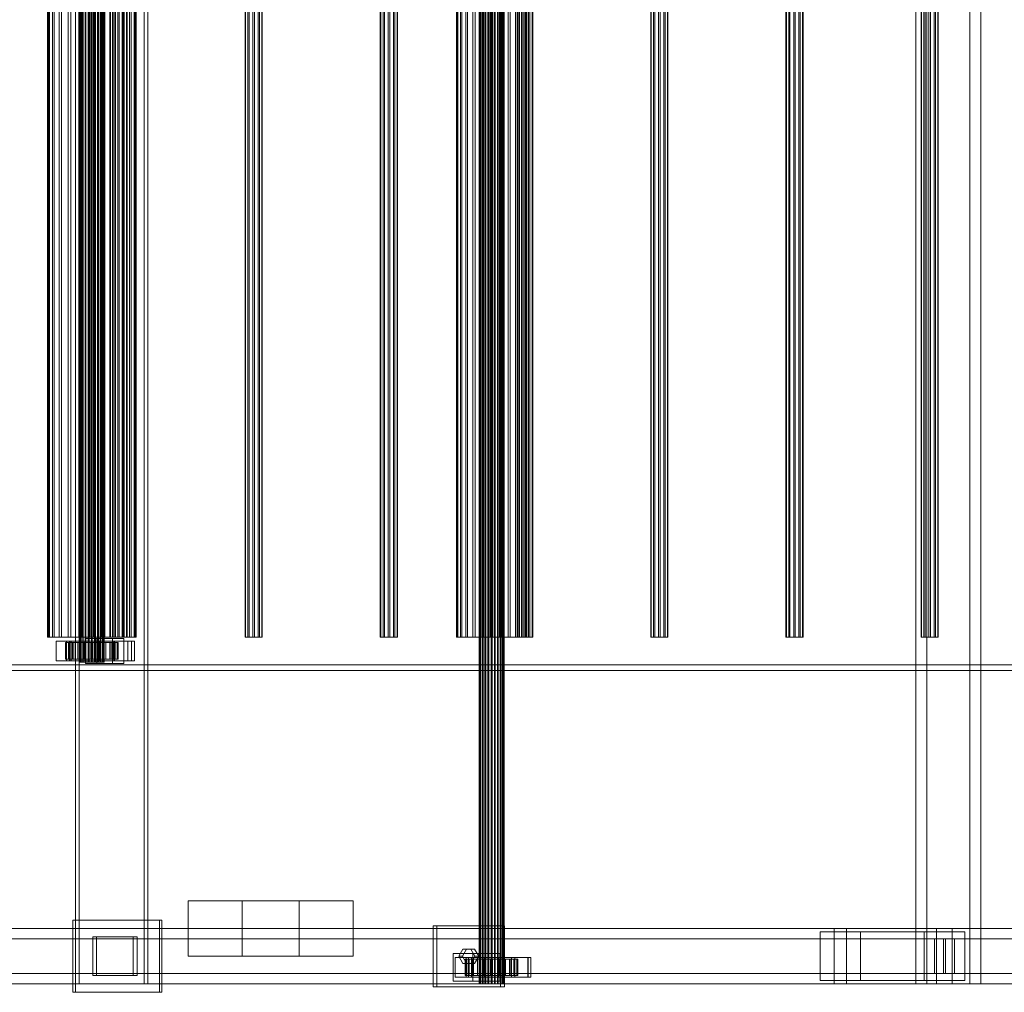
# Model space of a CAD drawing. Header units: millimetres. Extents: x -2233 to 61924, y -68080 to 6847.
# Tile 830 of 1022: x 33156 to 33866, y -19506 to -18805. Entities that reach past the tile are written whole.
import ezdxf

# ---------------------------------------------------------------- set-up
doc = ezdxf.new("R2010")
doc.units = ezdxf.units.MM
doc.layers.add('superior_C03', color=7, linetype='Continuous', lineweight=0)

msp = doc.modelspace()

# ---------------------------------------------------------------- linework, layer by layer
at = {"layer": 'superior_C03'}
for p, q in [((33196.479, -16500), (33196.479, -19500)), ((33199.174, -19500), (33199.174, -16500)), ((33245.982, -19500), (33245.982, -16500)), ((33248.677, -16500), (33248.677, -19500)), ((33487.381, -19500), (33487.381, -16500)), ((33487.605, -19500), (33487.605, -16500)), ((33487.769, -19500), (33487.769, -16500)), ((33488.427, -19500), (33488.427, -16500)), ((33488.745, -19500), (33488.745, -16500)), ((33489.791, -19500), (33489.791, -16500)), ((33490.24, -19500), (33490.24, -16500)), ((33491.603, -19500), (33491.603, -16500)), ((33492.153, -19500), (33492.153, -16500)), ((33493.741, -19500), (33493.741, -16500)), ((33494.354, -19500), (33494.354, -16500)), ((33496.058, -19500), (33496.058, -16500)), ((33496.693, -19500), (33496.693, -16500)), ((33498.396, -19500), (33498.396, -16500)), ((33499.01, -19500), (33499.01, -16500)), ((33500.597, -19500), (33500.597, -16500)), ((33501.147, -19500), (33501.147, -16500)), ((33502.511, -19500), (33502.511, -16500)), ((33502.96, -19500), (33502.96, -16500)), ((33504.006, -19500), (33504.006, -16500)), ((33504.323, -19500), (33504.323, -16500)), ((33504.981, -19500), (33504.981, -16500)), ((33505.145, -16500), (33505.145, -19500)), ((33505.37, -19500), (33505.37, -16500)), ((33802.195, -16500), (33802.195, -19500)), ((33810.055, -19500), (33810.055, -16500)), ((33841.173, -19500), (33841.173, -16500)), ((33849.033, -16500), (33849.033, -19500)), ((33199.211, -19268), (33199.211, -16732)), ((33199.435, -19268), (33199.435, -16732)), ((33199.599, -19268), (33199.599, -16732)), ((33200.257, -19268), (33200.257, -16732)), ((33200.575, -19268), (33200.575, -16732)), ((33201.621, -19268), (33201.621, -16732)), ((33202.07, -19268), (33202.07, -16732)), ((33203.433, -19268), (33203.433, -16732)), ((33203.983, -19268), (33203.983, -16732)), ((33205.57, -19268), (33205.57, -16732)), ((33206.184, -19268), (33206.184, -16732)), ((33207.888, -19268), (33207.888, -16732)), ((33208.523, -19268), (33208.523, -16732)), ((33210.226, -19268), (33210.226, -16732)), ((33210.84, -19268), (33210.84, -16732)), ((33212.427, -19268), (33212.427, -16732)), ((33212.977, -19268), (33212.977, -16732)), ((33214.341, -19268), (33214.341, -16732)), ((33214.79, -19268), (33214.79, -16732)), ((33215.836, -19268), (33215.836, -16732)), ((33216.153, -19268), (33216.153, -16732)), ((33216.811, -19268), (33216.811, -16732)), ((33216.975, -16732), (33216.975, -19268)), ((33217.2, -19268), (33217.2, -16732)), ((33176.225, -19250), (33176.225, -16750)), ((33177.023, -19250), (33177.023, -16750)), ((33177.607, -19250), (33177.607, -16750)), ((33179.945, -19250), (33179.945, -16750)), ((33181.074, -19250), (33181.074, -16750)), ((33184.793, -19250), (33184.793, -16750)), ((33186.39, -19250), (33186.39, -16750)), ((33191.237, -19250), (33191.237, -16750)), ((33193.193, -19250), (33193.193, -16750)), ((33198.837, -19250), (33198.837, -16750)), ((33201.019, -19250), (33201.019, -16750)), ((33207.076, -19250), (33207.076, -16750)), ((33209.334, -19250), (33209.334, -16750)), ((33215.392, -19250), (33215.392, -16750)), ((33217.573, -19250), (33217.573, -16750)), ((33221.291, -16750), (33221.291, -19250)), ((33221.635, -16750), (33221.635, -19250)), ((33223.217, -19250), (33223.217, -16750)), ((33223.311, -16750), (33223.311, -19250)), ((33224.21, -16750), (33224.21, -19250)), ((33225.173, -19250), (33225.173, -16750)), ((33226.923, -16750), (33226.923, -19250)), ((33228.035, -16750), (33228.035, -19250)), ((33230.02, -19250), (33230.02, -16750)), ((33230.747, -16750), (33230.747, -19250)), ((33231.617, -19250), (33231.617, -16750)), ((33231.647, -16750), (33231.647, -19250)), ((33233.323, -16750), (33233.323, -19250)), ((33233.667, -19250), (33233.667, -16750)), ((33235.336, -19250), (33235.336, -16750)), ((33236.465, -19250), (33236.465, -16750)), ((33238.803, -19250), (33238.803, -16750)), ((33239.388, -16750), (33239.388, -19250)), ((33240.185, -19250), (33240.185, -16750)), ((33318.737, -16750), (33318.737, -19250)), ((33319.08, -16750), (33319.08, -19250)), ((33320.757, -16750), (33320.757, -19250)), ((33321.656, -16750), (33321.656, -19250)), ((33324.369, -16750), (33324.369, -19250)), ((33325.48, -16750), (33325.48, -19250)), ((33328.193, -16750), (33328.193, -19250)), ((33329.092, -16750), (33329.092, -19250)), ((33330.769, -16750), (33330.769, -19250)), ((33331.112, -19250), (33331.112, -16750)), ((33416.182, -16750), (33416.182, -19250)), ((33416.526, -16750), (33416.526, -19250)), ((33418.202, -16750), (33418.202, -19250)), ((33419.102, -16750), (33419.102, -19250)), ((33421.814, -16750), (33421.814, -19250)), ((33422.926, -16750), (33422.926, -19250)), ((33425.639, -16750), (33425.639, -19250)), ((33426.538, -16750), (33426.538, -19250)), ((33428.214, -16750), (33428.214, -19250)), ((33428.558, -19250), (33428.558, -16750)), ((33470.991, -19250), (33470.991, -16750)), ((33471.624, -19250), (33471.624, -16750)), ((33472.088, -19250), (33472.088, -16750)), ((33473.944, -19250), (33473.944, -16750)), ((33474.84, -19250), (33474.84, -16750)), ((33477.792, -19250), (33477.792, -16750)), ((33479.06, -19250), (33479.06, -16750)), ((33482.907, -19250), (33482.907, -16750)), ((33484.459, -19250), (33484.459, -16750)), ((33488.94, -19250), (33488.94, -16750)), ((33490.671, -19250), (33490.671, -16750)), ((33495.479, -19250), (33495.479, -16750)), ((33497.271, -19250), (33497.271, -16750)), ((33502.079, -19250), (33502.079, -16750)), ((33503.811, -19250), (33503.811, -16750)), ((33508.291, -19250), (33508.291, -16750)), ((33509.843, -19250), (33509.843, -16750)), ((33513.628, -16750), (33513.628, -19250)), ((33513.691, -19250), (33513.691, -16750)), ((33513.972, -16750), (33513.972, -19250)), ((33514.958, -19250), (33514.958, -16750)), ((33515.648, -16750), (33515.648, -19250)), ((33516.547, -16750), (33516.547, -19250)), ((33517.91, -19250), (33517.91, -16750)), ((33518.807, -19250), (33518.807, -16750)), ((33519.26, -16750), (33519.26, -19250)), ((33520.372, -16750), (33520.372, -19250)), ((33520.662, -19250), (33520.662, -16750)), ((33521.126, -16750), (33521.126, -19250)), ((33521.759, -19250), (33521.759, -16750)), ((33523.084, -16750), (33523.084, -19250)), ((33523.984, -16750), (33523.984, -19250)), ((33525.66, -16750), (33525.66, -19250)), ((33526.004, -19250), (33526.004, -16750)), ((33611.074, -16750), (33611.074, -19250)), ((33611.417, -16750), (33611.417, -19250)), ((33613.094, -16750), (33613.094, -19250)), ((33613.993, -16750), (33613.993, -19250)), ((33616.706, -16750), (33616.706, -19250)), ((33617.817, -16750), (33617.817, -19250)), ((33620.53, -16750), (33620.53, -19250)), ((33621.429, -16750), (33621.429, -19250)), ((33623.106, -16750), (33623.106, -19250)), ((33623.449, -19250), (33623.449, -16750)), ((33708.519, -16750), (33708.519, -19250)), ((33708.863, -16750), (33708.863, -19250)), ((33710.539, -16750), (33710.539, -19250)), ((33711.439, -16750), (33711.439, -19250)), ((33714.151, -16750), (33714.151, -19250)), ((33715.263, -16750), (33715.263, -19250)), ((33717.976, -16750), (33717.976, -19250)), ((33718.875, -16750), (33718.875, -19250)), ((33720.551, -16750), (33720.551, -19250)), ((33720.895, -19250), (33720.895, -16750)), ((33805.965, -16750), (33805.965, -19250)), ((33806.309, -16750), (33806.309, -19250)), ((33807.985, -16750), (33807.985, -19250)), ((33808.884, -16750), (33808.884, -19250)), ((33811.597, -16750), (33811.597, -19250)), ((33812.709, -16750), (33812.709, -19250)), ((33815.421, -16750), (33815.421, -19250)), ((33816.321, -16750), (33816.321, -19250)), ((33817.997, -16750), (33817.997, -19250)), ((33818.341, -19250), (33818.341, -16750)), ((33177.023, -19250), (33176.225, -19250)), ((33176.225, -19250), (33177.607, -19250)), ((33179.945, -19250), (33177.023, -19250)), ((33177.607, -19250), (33181.074, -19250)), ((33184.793, -19250), (33179.945, -19250)), ((33181.074, -19250), (33186.39, -19250)), ((33192.321, -19253), (33182.576, -19253)), ((33182.576, -19253), (33182.576, -19267)), ((33193.356, -19253), (33182.576, -19253)), ((33191.237, -19250), (33184.793, -19250)), ((33186.39, -19250), (33193.193, -19250)), ((33190.037, -19254), (33189.217, -19254)), ((33189.217, -19254), (33199.211, -19254)), ((33189.217, -19266), (33189.217, -19254)), ((33189.217, -19254), (33189.69, -19254)), ((33189.69, -19254), (33199.435, -19254)), ((33189.69, -19266), (33189.69, -19254)), ((33189.69, -19254), (33191.426, -19254)), ((33236.757, -19253), (33189.983, -19253)), ((33189.983, -19253), (33189.983, -19267)), ((33192.229, -19253), (33189.983, -19253)), ((33192.096, -19254), (33190.037, -19254)), ((33190.037, -19254), (33199.599, -19254)), ((33190.037, -19266), (33190.037, -19254)), ((33198.837, -19250), (33191.237, -19250)), ((33191.426, -19254), (33200.257, -19254)), ((33191.426, -19266), (33191.426, -19254)), ((33191.426, -19254), (33194.304, -19254)), ((33195.253, -19254), (33192.096, -19254)), ((33192.096, -19254), (33200.575, -19254)), ((33192.096, -19266), (33192.096, -19254)), ((33192.229, -19267), (33192.229, -19253)), ((33192.229, -19253), (33239.003, -19253)), ((33192.321, -19267), (33192.321, -19253)), ((33192.321, -19253), (33203.101, -19253)), ((33193.193, -19250), (33201.019, -19250)), ((33193.356, -19267), (33193.356, -19253)), ((33193.356, -19253), (33203.101, -19253)), ((33194.304, -19254), (33201.621, -19254)), ((33194.304, -19266), (33194.304, -19254)), ((33194.304, -19254), (33198.13, -19254)), ((33199.292, -19254), (33195.253, -19254)), ((33195.253, -19254), (33202.07, -19254)), ((33195.253, -19266), (33195.253, -19254)), ((33198.13, -19254), (33203.433, -19254)), ((33198.13, -19266), (33198.13, -19254)), ((33198.13, -19254), (33202.643, -19254)), ((33207.076, -19250), (33198.837, -19250)), ((33199.211, -19254), (33199.599, -19254)), ((33199.211, -19254), (33199.211, -19266)), ((33199.435, -19254), (33199.211, -19254)), ((33203.938, -19254), (33199.292, -19254)), ((33199.292, -19254), (33203.983, -19254)), ((33199.292, -19266), (33199.292, -19254)), ((33199.435, -19254), (33199.435, -19266)), ((33200.257, -19254), (33199.435, -19254)), ((33199.599, -19254), (33200.575, -19254)), ((33199.599, -19254), (33199.599, -19266)), ((33200.257, -19254), (33200.257, -19266)), ((33201.621, -19254), (33200.257, -19254)), ((33200.575, -19254), (33202.07, -19254)), ((33200.575, -19254), (33200.575, -19266)), ((33201.019, -19250), (33209.334, -19250)), ((33201.621, -19254), (33201.621, -19266)), ((33203.433, -19254), (33201.621, -19254)), ((33202.07, -19254), (33203.983, -19254)), ((33202.07, -19254), (33202.07, -19266)), ((33202.643, -19254), (33205.57, -19254)), ((33202.643, -19266), (33202.643, -19254)), ((33202.643, -19254), (33207.535, -19254)), ((33203.101, -19253), (33203.101, -19267)), ((33203.433, -19254), (33203.433, -19266)), ((33205.57, -19254), (33203.433, -19254)), ((33223.115, -19251), (33203.626, -19251)), ((33203.626, -19251), (33203.626, -19269)), ((33211.711, -19251), (33203.626, -19251)), ((33208.876, -19254), (33203.938, -19254)), ((33203.938, -19254), (33206.184, -19254)), ((33203.938, -19266), (33203.938, -19254)), ((33203.983, -19254), (33206.184, -19254)), ((33203.983, -19254), (33203.983, -19266)), ((33205.57, -19254), (33205.57, -19266)), ((33207.888, -19254), (33205.57, -19254)), ((33206.184, -19254), (33208.523, -19254)), ((33206.184, -19254), (33206.184, -19266)), ((33215.392, -19250), (33207.076, -19250)), ((33207.535, -19254), (33207.888, -19254)), ((33207.535, -19266), (33207.535, -19254)), ((33207.535, -19254), (33212.472, -19254)), ((33207.888, -19254), (33207.888, -19266)), ((33210.226, -19254), (33207.888, -19254)), ((33208.876, -19254), (33208.523, -19254)), ((33208.523, -19254), (33210.84, -19254)), ((33208.523, -19254), (33208.523, -19266)), ((33213.767, -19254), (33208.876, -19254)), ((33208.876, -19266), (33208.876, -19254)), ((33209.334, -19250), (33217.573, -19250)), ((33212.472, -19254), (33210.226, -19254)), ((33210.226, -19254), (33210.226, -19266)), ((33212.427, -19254), (33210.226, -19254)), ((33213.767, -19254), (33210.84, -19254)), ((33210.84, -19254), (33212.977, -19254)), ((33210.84, -19254), (33210.84, -19266)), ((33211.711, -19269), (33211.711, -19251)), ((33211.711, -19251), (33231.2, -19251)), ((33217.119, -19254), (33212.427, -19254)), ((33212.427, -19254), (33212.427, -19266)), ((33214.341, -19254), (33212.427, -19254)), ((33212.472, -19266), (33212.472, -19254)), ((33212.472, -19254), (33217.119, -19254)), ((33218.28, -19254), (33212.977, -19254)), ((33212.977, -19254), (33214.79, -19254)), ((33212.977, -19254), (33212.977, -19266)), ((33223.503, -19253), (33213.759, -19253)), ((33213.759, -19253), (33213.759, -19267)), ((33224.539, -19253), (33213.759, -19253)), ((33218.28, -19254), (33213.767, -19254)), ((33213.767, -19266), (33213.767, -19254)), ((33221.158, -19254), (33214.341, -19254)), ((33214.341, -19254), (33214.341, -19266)), ((33215.836, -19254), (33214.341, -19254)), ((33222.106, -19254), (33214.79, -19254)), ((33214.79, -19254), (33216.153, -19254)), ((33214.79, -19254), (33214.79, -19266)), ((33223.217, -19250), (33215.392, -19250)), ((33224.314, -19254), (33215.836, -19254)), ((33215.836, -19254), (33215.836, -19266)), ((33216.811, -19254), (33215.836, -19254)), ((33224.985, -19254), (33216.153, -19254)), ((33216.153, -19254), (33216.975, -19254)), ((33216.153, -19254), (33216.153, -19266)), ((33226.373, -19254), (33216.811, -19254)), ((33216.811, -19254), (33216.811, -19266)), ((33217.2, -19254), (33216.811, -19254)), ((33216.975, -19254), (33226.72, -19254)), ((33216.975, -19266), (33216.975, -19254)), ((33216.975, -19254), (33217.2, -19254)), ((33217.119, -19266), (33217.119, -19254)), ((33217.119, -19254), (33221.158, -19254)), ((33227.193, -19254), (33217.2, -19254)), ((33217.2, -19254), (33217.2, -19266)), ((33217.573, -19250), (33225.173, -19250)), ((33222.106, -19254), (33218.28, -19254)), ((33218.28, -19266), (33218.28, -19254)), ((33221.158, -19266), (33221.158, -19254)), ((33221.158, -19254), (33224.314, -19254)), ((33221.635, -19250), (33221.291, -19250)), ((33221.291, -19250), (33223.311, -19250)), ((33224.21, -19250), (33221.635, -19250)), ((33224.985, -19254), (33222.106, -19254)), ((33222.106, -19266), (33222.106, -19254)), ((33223.115, -19269), (33223.115, -19251)), ((33223.115, -19251), (33231.2, -19251)), ((33230.02, -19250), (33223.217, -19250)), ((33223.311, -19250), (33226.923, -19250)), ((33223.503, -19267), (33223.503, -19253)), ((33223.503, -19253), (33234.283, -19253)), ((33228.035, -19250), (33224.21, -19250)), ((33224.314, -19266), (33224.314, -19254)), ((33224.314, -19254), (33226.373, -19254)), ((33224.539, -19267), (33224.539, -19253)), ((33224.539, -19253), (33234.283, -19253)), ((33226.72, -19254), (33224.985, -19254)), ((33224.985, -19266), (33224.985, -19254)), ((33225.173, -19250), (33231.617, -19250)), ((33226.373, -19266), (33226.373, -19254)), ((33226.373, -19254), (33227.193, -19254)), ((33226.72, -19254), (33226.72, -19266)), ((33227.193, -19254), (33226.72, -19254)), ((33226.923, -19250), (33230.747, -19250)), ((33227.193, -19266), (33227.193, -19254)), ((33231.647, -19250), (33228.035, -19250)), ((33235.336, -19250), (33230.02, -19250)), ((33230.747, -19250), (33233.323, -19250)), ((33231.2, -19251), (33231.2, -19269)), ((33231.617, -19250), (33236.465, -19250)), ((33233.667, -19250), (33231.647, -19250)), ((33233.323, -19250), (33233.667, -19250)), ((33234.283, -19253), (33234.283, -19267)), ((33238.803, -19250), (33235.336, -19250)), ((33236.465, -19250), (33239.388, -19250)), ((33236.757, -19267), (33236.757, -19253)), ((33236.757, -19253), (33239.003, -19253)), ((33240.185, -19250), (33238.803, -19250)), ((33239.003, -19253), (33239.003, -19267)), ((33239.388, -19250), (33240.185, -19250)), ((33319.08, -19250), (33318.737, -19250)), ((33318.737, -19250), (33320.757, -19250)), ((33321.656, -19250), (33319.08, -19250)), ((33320.757, -19250), (33324.369, -19250)), ((33325.48, -19250), (33321.656, -19250)), ((33324.369, -19250), (33328.193, -19250)), ((33329.092, -19250), (33325.48, -19250)), ((33328.193, -19250), (33330.769, -19250)), ((33331.112, -19250), (33329.092, -19250)), ((33330.769, -19250), (33331.112, -19250)), ((33416.526, -19250), (33416.182, -19250)), ((33416.182, -19250), (33418.202, -19250)), ((33419.102, -19250), (33416.526, -19250)), ((33418.202, -19250), (33421.814, -19250)), ((33422.926, -19250), (33419.102, -19250)), ((33421.814, -19250), (33425.639, -19250)), ((33426.538, -19250), (33422.926, -19250)), ((33425.639, -19250), (33428.214, -19250)), ((33428.558, -19250), (33426.538, -19250)), ((33428.214, -19250), (33428.558, -19250)), ((33471.624, -19250), (33470.991, -19250)), ((33470.991, -19250), (33472.088, -19250)), ((33473.944, -19250), (33471.624, -19250)), ((33472.088, -19250), (33474.84, -19250)), ((33477.792, -19250), (33473.944, -19250)), ((33474.84, -19250), (33479.06, -19250)), ((33482.907, -19250), (33477.792, -19250)), ((33479.06, -19250), (33484.459, -19250)), ((33488.94, -19250), (33482.907, -19250)), ((33484.459, -19250), (33490.671, -19250)), ((33495.479, -19250), (33488.94, -19250)), ((33490.671, -19250), (33497.271, -19250)), ((33502.079, -19250), (33495.479, -19250)), ((33497.271, -19250), (33503.811, -19250)), ((33508.291, -19250), (33502.079, -19250)), ((33503.811, -19250), (33509.843, -19250)), ((33513.691, -19250), (33508.291, -19250)), ((33509.843, -19250), (33514.958, -19250)), ((33513.972, -19250), (33513.628, -19250)), ((33513.628, -19250), (33515.648, -19250)), ((33517.91, -19250), (33513.691, -19250)), ((33516.547, -19250), (33513.972, -19250)), ((33514.958, -19250), (33518.807, -19250)), ((33515.648, -19250), (33519.26, -19250)), ((33520.372, -19250), (33516.547, -19250)), ((33520.662, -19250), (33517.91, -19250)), ((33518.807, -19250), (33521.126, -19250)), ((33519.26, -19250), (33523.084, -19250)), ((33523.984, -19250), (33520.372, -19250)), ((33521.759, -19250), (33520.662, -19250)), ((33521.126, -19250), (33521.759, -19250)), ((33523.084, -19250), (33525.66, -19250)), ((33526.004, -19250), (33523.984, -19250)), ((33525.66, -19250), (33526.004, -19250)), ((33611.417, -19250), (33611.074, -19250)), ((33611.074, -19250), (33613.094, -19250)), ((33613.993, -19250), (33611.417, -19250)), ((33613.094, -19250), (33616.706, -19250)), ((33617.817, -19250), (33613.993, -19250)), ((33616.706, -19250), (33620.53, -19250)), ((33621.429, -19250), (33617.817, -19250)), ((33620.53, -19250), (33623.106, -19250)), ((33623.449, -19250), (33621.429, -19250)), ((33623.106, -19250), (33623.449, -19250)), ((33708.863, -19250), (33708.519, -19250)), ((33708.519, -19250), (33710.539, -19250)), ((33711.439, -19250), (33708.863, -19250)), ((33710.539, -19250), (33714.151, -19250)), ((33715.263, -19250), (33711.439, -19250)), ((33714.151, -19250), (33717.976, -19250)), ((33718.875, -19250), (33715.263, -19250)), ((33717.976, -19250), (33720.551, -19250)), ((33720.895, -19250), (33718.875, -19250)), ((33720.551, -19250), (33720.895, -19250)), ((33806.309, -19250), (33805.965, -19250)), ((33805.965, -19250), (33807.985, -19250)), ((33808.884, -19250), (33806.309, -19250)), ((33807.985, -19250), (33811.597, -19250)), ((33812.709, -19250), (33808.884, -19250)), ((33811.597, -19250), (33815.421, -19250)), ((33816.321, -19250), (33812.709, -19250)), ((33815.421, -19250), (33817.997, -19250)), ((33818.341, -19250), (33816.321, -19250)), ((33817.997, -19250), (33818.341, -19250)), ((33182.576, -19267), (33192.321, -19267)), ((33182.576, -19267), (33193.356, -19267)), ((33199.211, -19266), (33189.217, -19266)), ((33189.217, -19266), (33190.037, -19266)), ((33189.69, -19266), (33189.217, -19266)), ((33199.435, -19266), (33189.69, -19266)), ((33191.426, -19266), (33189.69, -19266)), ((33189.983, -19267), (33236.757, -19267)), ((33189.983, -19267), (33192.229, -19267)), ((33199.599, -19266), (33190.037, -19266)), ((33190.037, -19266), (33192.096, -19266)), ((33200.257, -19266), (33191.426, -19266)), ((33194.304, -19266), (33191.426, -19266)), ((33200.575, -19266), (33192.096, -19266)), ((33192.096, -19266), (33195.253, -19266)), ((33239.003, -19267), (33192.229, -19267)), ((33203.101, -19267), (33192.321, -19267)), ((33203.101, -19267), (33193.356, -19267)), ((33201.621, -19266), (33194.304, -19266)), ((33198.13, -19266), (33194.304, -19266)), ((33202.07, -19266), (33195.253, -19266)), ((33195.253, -19266), (33199.292, -19266)), ((33203.433, -19266), (33198.13, -19266)), ((33202.643, -19266), (33198.13, -19266)), ((33199.599, -19266), (33199.211, -19266)), ((33199.211, -19266), (33199.435, -19266)), ((33199.435, -19268), (33199.211, -19268)), ((33199.211, -19268), (33199.599, -19268)), ((33203.983, -19266), (33199.292, -19266)), ((33199.292, -19266), (33203.938, -19266)), ((33199.435, -19266), (33200.257, -19266)), ((33200.257, -19268), (33199.435, -19268)), ((33200.575, -19266), (33199.599, -19266)), ((33199.599, -19268), (33200.575, -19268)), ((33200.257, -19266), (33201.621, -19266)), ((33201.621, -19268), (33200.257, -19268)), ((33202.07, -19266), (33200.575, -19266)), ((33200.575, -19268), (33202.07, -19268)), ((33201.621, -19266), (33203.433, -19266)), ((33203.433, -19268), (33201.621, -19268)), ((33203.983, -19266), (33202.07, -19266)), ((33202.07, -19268), (33203.983, -19268)), ((33205.57, -19266), (33202.643, -19266)), ((33207.535, -19266), (33202.643, -19266)), ((33203.433, -19266), (33205.57, -19266)), ((33205.57, -19268), (33203.433, -19268)), ((33203.626, -19269), (33223.115, -19269)), ((33211.711, -19269), (33203.626, -19269)), ((33206.184, -19266), (33203.938, -19266)), ((33203.938, -19266), (33208.876, -19266)), ((33206.184, -19266), (33203.983, -19266)), ((33203.983, -19268), (33206.184, -19268)), ((33205.57, -19266), (33207.888, -19266)), ((33207.888, -19268), (33205.57, -19268)), ((33208.523, -19266), (33206.184, -19266)), ((33206.184, -19268), (33208.523, -19268)), ((33207.888, -19266), (33207.535, -19266)), ((33212.472, -19266), (33207.535, -19266)), ((33207.888, -19266), (33210.226, -19266)), ((33210.226, -19268), (33207.888, -19268)), ((33210.84, -19266), (33208.523, -19266)), ((33208.523, -19266), (33208.876, -19266)), ((33208.523, -19268), (33210.84, -19268)), ((33208.876, -19266), (33213.767, -19266)), ((33210.226, -19266), (33212.472, -19266)), ((33210.226, -19266), (33212.427, -19266)), ((33212.427, -19268), (33210.226, -19268)), ((33212.977, -19266), (33210.84, -19266)), ((33210.84, -19266), (33213.767, -19266)), ((33210.84, -19268), (33212.977, -19268)), ((33231.2, -19269), (33211.711, -19269)), ((33212.427, -19266), (33217.119, -19266)), ((33212.427, -19266), (33214.341, -19266)), ((33214.341, -19268), (33212.427, -19268)), ((33217.119, -19266), (33212.472, -19266)), ((33214.79, -19266), (33212.977, -19266)), ((33212.977, -19266), (33218.28, -19266)), ((33212.977, -19268), (33214.79, -19268)), ((33213.759, -19267), (33223.503, -19267)), ((33213.759, -19267), (33224.539, -19267)), ((33213.767, -19266), (33218.28, -19266)), ((33214.341, -19266), (33221.158, -19266)), ((33214.341, -19266), (33215.836, -19266)), ((33215.836, -19268), (33214.341, -19268)), ((33216.153, -19266), (33214.79, -19266)), ((33214.79, -19266), (33222.106, -19266)), ((33214.79, -19268), (33216.153, -19268)), ((33215.836, -19266), (33224.314, -19266)), ((33215.836, -19266), (33216.811, -19266)), ((33216.811, -19268), (33215.836, -19268)), ((33216.975, -19266), (33216.153, -19266)), ((33216.153, -19266), (33224.985, -19266)), ((33216.153, -19268), (33216.975, -19268)), ((33216.811, -19266), (33226.373, -19266)), ((33216.811, -19266), (33217.2, -19266)), ((33217.2, -19268), (33216.811, -19268)), ((33226.72, -19266), (33216.975, -19266)), ((33217.2, -19266), (33216.975, -19266)), ((33216.975, -19268), (33217.2, -19268)), ((33221.158, -19266), (33217.119, -19266)), ((33217.2, -19266), (33227.193, -19266)), ((33218.28, -19266), (33222.106, -19266)), ((33224.314, -19266), (33221.158, -19266)), ((33222.106, -19266), (33224.985, -19266)), ((33231.2, -19269), (33223.115, -19269)), ((33234.283, -19267), (33223.503, -19267)), ((33226.373, -19266), (33224.314, -19266)), ((33234.283, -19267), (33224.539, -19267)), ((33224.985, -19266), (33226.72, -19266)), ((33227.193, -19266), (33226.373, -19266)), ((33226.72, -19266), (33227.193, -19266)), ((33239.003, -19267), (33236.757, -19267)), ((40313.243, -19270), (29204.438, -19270)), ((29204.438, -19274), (40313.243, -19274)), ((29205.337, -19270), (40314.141, -19270)), ((29233.633, -19270), (40342.437, -19270)), ((40342.437, -19274), (29233.633, -19274)), ((33316.645, -19440), (33277.667, -19440)), ((33277.667, -19440), (33277.667, -19480)), ((33357.616, -19440), (33277.667, -19440)), ((33316.645, -19480), (33316.645, -19440)), ((33316.645, -19440), (33396.594, -19440)), ((33357.616, -19480), (33357.616, -19440)), ((33357.616, -19440), (33396.594, -19440)), ((33396.594, -19440), (33396.594, -19480)), ((33256.905, -19454), (33194.539, -19454)), ((33194.539, -19454), (33194.539, -19506)), ((33196.336, -19454), (33194.539, -19454)), ((33196.336, -19506), (33196.336, -19454)), ((33196.336, -19454), (33258.701, -19454)), ((33256.905, -19506), (33256.905, -19454)), ((33256.905, -19454), (33258.701, -19454)), ((33258.701, -19454), (33258.701, -19506)), ((33743.307, -19460), (32573.959, -19460)), ((32582.942, -19460), (33752.29, -19460)), ((33817.193, -19460), (32647.845, -19460)), ((32659.074, -19460), (33828.421, -19460)), ((33502.905, -19458), (33454.182, -19458)), ((33454.182, -19458), (33454.182, -19502)), ((33456.877, -19458), (33454.182, -19458)), ((33456.877, -19502), (33456.877, -19458)), ((33456.877, -19458), (33505.6, -19458)), ((33502.905, -19502), (33502.905, -19458)), ((33502.905, -19458), (33505.6, -19458)), ((33505.6, -19458), (33505.6, -19502)), ((33743.307, -19460), (33743.307, -19500)), ((33752.29, -19460), (33743.307, -19460)), ((34912.655, -19460), (33743.307, -19460)), ((33752.29, -19500), (33752.29, -19460)), ((33752.29, -19460), (34921.638, -19460)), ((33817.193, -19460), (33817.193, -19500)), ((33828.421, -19460), (33817.193, -19460)), ((34986.54, -19460), (33817.193, -19460)), ((33828.421, -19500), (33828.421, -19460)), ((33828.421, -19460), (34997.769, -19460)), ((32577.777, -19467.5), (33822.133, -19467.5)), ((33823.481, -19467.5), (32579.125, -19467.5)), ((33238.093, -19466), (33208.859, -19466)), ((33208.859, -19466), (33208.859, -19494)), ((33211.554, -19466), (33208.859, -19466)), ((33211.554, -19494), (33211.554, -19466)), ((33211.554, -19466), (33240.788, -19466)), ((33238.093, -19494), (33238.093, -19466)), ((33238.093, -19466), (33240.788, -19466)), ((33240.788, -19466), (33240.788, -19494)), ((33762.415, -19462.5), (33733.182, -19462.5)), ((33733.182, -19462.5), (33733.182, -19497.5)), ((33808.19, -19462.5), (33733.182, -19462.5)), ((33762.415, -19497.5), (33762.415, -19462.5)), ((33762.415, -19462.5), (33837.424, -19462.5)), ((33808.19, -19497.5), (33808.19, -19462.5)), ((33808.19, -19462.5), (33837.424, -19462.5)), ((33815.642, -19467.5), (33829.972, -19467.5)), ((33815.642, -19492.5), (33815.642, -19467.5)), ((34909.982, -19467.5), (33815.642, -19467.5)), ((33822.133, -19492.5), (33822.133, -19467.5)), ((33822.133, -19467.5), (33823.481, -19467.5)), ((33823.481, -19467.5), (33823.481, -19492.5)), ((33829.972, -19467.5), (33829.972, -19492.5)), ((33829.972, -19467.5), (34924.311, -19467.5)), ((33837.424, -19462.5), (33837.424, -19497.5)), ((33472.697, -19480), (33475.62, -19474.804)), ((33478.315, -19474.804), (33475.392, -19480)), ((33475.62, -19474.804), (33481.467, -19474.804)), ((33478.315, -19474.804), (33475.62, -19474.804)), ((33484.162, -19474.804), (33478.315, -19474.804)), ((33481.467, -19474.804), (33484.391, -19480)), ((33484.162, -19474.804), (33481.467, -19474.804)), ((33487.085, -19480), (33484.162, -19474.804)), ((33277.667, -19480), (33316.645, -19480)), ((33277.667, -19480), (33357.616, -19480)), ((33396.594, -19480), (33316.645, -19480)), ((33396.594, -19480), (33357.616, -19480)), ((33488.288, -19478), (33468.799, -19478)), ((33468.799, -19478), (33468.799, -19498)), ((33482.813, -19478), (33468.799, -19478)), ((33481.915, -19481), (33470.221, -19481)), ((33470.221, -19481), (33470.221, -19495)), ((33479.653, -19481), (33470.221, -19481)), ((33475.62, -19485.196), (33472.697, -19480)), ((33472.697, -19480), (33475.392, -19480)), ((33475.392, -19480), (33478.315, -19485.196)), ((33478.208, -19482), (33477.387, -19482)), ((33477.387, -19482), (33487.381, -19482)), ((33477.387, -19494), (33477.387, -19482)), ((33477.387, -19482), (33477.861, -19482)), ((33477.861, -19482), (33487.605, -19482)), ((33477.861, -19494), (33477.861, -19482)), ((33477.861, -19482), (33479.596, -19482)), ((33522.83, -19481), (33478.005, -19481)), ((33478.005, -19481), (33478.005, -19495)), ((33479.802, -19481), (33478.005, -19481)), ((33480.266, -19482), (33478.208, -19482)), ((33478.208, -19482), (33487.769, -19482)), ((33478.208, -19494), (33478.208, -19482)), ((33479.596, -19482), (33488.427, -19482)), ((33479.596, -19494), (33479.596, -19482)), ((33479.596, -19482), (33482.474, -19482)), ((33479.653, -19495), (33479.653, -19481)), ((33479.653, -19481), (33491.347, -19481)), ((33479.802, -19495), (33479.802, -19481)), ((33479.802, -19481), (33524.627, -19481)), ((33483.423, -19482), (33480.266, -19482)), ((33480.266, -19482), (33488.745, -19482)), ((33480.266, -19494), (33480.266, -19482)), ((33484.391, -19480), (33481.467, -19485.196)), ((33481.915, -19495), (33481.915, -19481)), ((33481.915, -19481), (33491.347, -19481)), ((33482.474, -19482), (33489.791, -19482)), ((33482.474, -19494), (33482.474, -19482)), ((33482.474, -19482), (33486.301, -19482)), ((33482.813, -19498), (33482.813, -19478)), ((33482.813, -19478), (33502.302, -19478)), ((33487.462, -19482), (33483.423, -19482)), ((33483.423, -19482), (33490.24, -19482)), ((33483.423, -19494), (33483.423, -19482)), ((33484.162, -19485.196), (33487.085, -19480)), ((33487.085, -19480), (33484.391, -19480)), ((33486.301, -19482), (33491.603, -19482)), ((33486.301, -19494), (33486.301, -19482)), ((33486.301, -19482), (33490.813, -19482)), ((33487.381, -19482), (33487.769, -19482)), ((33487.381, -19482), (33487.381, -19494)), ((33487.605, -19482), (33487.381, -19482)), ((33492.108, -19482), (33487.462, -19482)), ((33487.462, -19482), (33492.153, -19482)), ((33487.462, -19494), (33487.462, -19482)), ((33487.605, -19482), (33487.605, -19494)), ((33488.427, -19482), (33487.605, -19482)), ((33487.769, -19482), (33488.745, -19482)), ((33487.769, -19482), (33487.769, -19494)), ((33488.288, -19498), (33488.288, -19478)), ((33488.288, -19478), (33502.302, -19478)), ((33488.427, -19482), (33488.427, -19494)), ((33489.791, -19482), (33488.427, -19482)), ((33488.745, -19482), (33490.24, -19482)), ((33488.745, -19482), (33488.745, -19494)), ((33489.791, -19482), (33489.791, -19494)), ((33491.603, -19482), (33489.791, -19482)), ((33490.24, -19482), (33492.153, -19482)), ((33490.24, -19482), (33490.24, -19494)), ((33490.813, -19482), (33493.741, -19482)), ((33490.813, -19494), (33490.813, -19482)), ((33490.813, -19482), (33495.705, -19482)), ((33491.347, -19481), (33491.347, -19495)), ((33491.603, -19482), (33491.603, -19494)), ((33493.741, -19482), (33491.603, -19482)), ((33497.046, -19482), (33492.108, -19482)), ((33492.108, -19482), (33494.354, -19482)), ((33492.108, -19494), (33492.108, -19482)), ((33492.153, -19482), (33494.354, -19482)), ((33492.153, -19482), (33492.153, -19494)), ((33493.741, -19482), (33493.741, -19494)), ((33496.058, -19482), (33493.741, -19482)), ((33494.354, -19482), (33496.693, -19482)), ((33494.354, -19482), (33494.354, -19494)), ((33495.705, -19482), (33496.058, -19482)), ((33495.705, -19494), (33495.705, -19482)), ((33495.705, -19482), (33500.642, -19482)), ((33496.058, -19482), (33496.058, -19494)), ((33498.396, -19482), (33496.058, -19482)), ((33497.046, -19482), (33496.693, -19482)), ((33496.693, -19482), (33499.01, -19482)), ((33496.693, -19482), (33496.693, -19494)), ((33501.937, -19482), (33497.046, -19482)), ((33497.046, -19494), (33497.046, -19482)), ((33500.642, -19482), (33498.396, -19482)), ((33498.396, -19482), (33498.396, -19494)), ((33500.597, -19482), (33498.396, -19482)), ((33501.937, -19482), (33499.01, -19482)), ((33499.01, -19482), (33501.147, -19482)), ((33499.01, -19482), (33499.01, -19494)), ((33505.289, -19482), (33500.597, -19482)), ((33500.597, -19482), (33500.597, -19494)), ((33502.511, -19482), (33500.597, -19482)), ((33500.642, -19494), (33500.642, -19482)), ((33500.642, -19482), (33505.289, -19482)), ((33506.45, -19482), (33501.147, -19482)), ((33501.147, -19482), (33502.96, -19482)), ((33501.147, -19482), (33501.147, -19494)), ((33513.097, -19481), (33501.404, -19481)), ((33501.404, -19481), (33501.404, -19495)), ((33510.836, -19481), (33501.404, -19481)), ((33506.45, -19482), (33501.937, -19482)), ((33501.937, -19494), (33501.937, -19482)), ((33502.302, -19478), (33502.302, -19498)), ((33509.328, -19482), (33502.511, -19482)), ((33502.511, -19482), (33502.511, -19494)), ((33504.006, -19482), (33502.511, -19482)), ((33510.276, -19482), (33502.96, -19482)), ((33502.96, -19482), (33504.323, -19482)), ((33502.96, -19482), (33502.96, -19494)), ((33512.484, -19482), (33504.006, -19482)), ((33504.006, -19482), (33504.006, -19494)), ((33504.981, -19482), (33504.006, -19482)), ((33513.155, -19482), (33504.323, -19482)), ((33504.323, -19482), (33505.145, -19482)), ((33504.323, -19482), (33504.323, -19494)), ((33514.543, -19482), (33504.981, -19482)), ((33504.981, -19482), (33504.981, -19494)), ((33505.37, -19482), (33504.981, -19482)), ((33505.145, -19482), (33514.89, -19482)), ((33505.145, -19494), (33505.145, -19482)), ((33505.145, -19482), (33505.37, -19482)), ((33505.289, -19494), (33505.289, -19482)), ((33505.289, -19482), (33509.328, -19482)), ((33515.363, -19482), (33505.37, -19482)), ((33505.37, -19482), (33505.37, -19494)), ((33510.276, -19482), (33506.45, -19482)), ((33506.45, -19494), (33506.45, -19482)), ((33509.328, -19494), (33509.328, -19482)), ((33509.328, -19482), (33512.484, -19482)), ((33513.155, -19482), (33510.276, -19482)), ((33510.276, -19494), (33510.276, -19482)), ((33510.836, -19495), (33510.836, -19481)), ((33510.836, -19481), (33522.529, -19481)), ((33512.484, -19494), (33512.484, -19482)), ((33512.484, -19482), (33514.543, -19482)), ((33513.097, -19495), (33513.097, -19481)), ((33513.097, -19481), (33522.529, -19481)), ((33514.89, -19482), (33513.155, -19482)), ((33513.155, -19494), (33513.155, -19482)), ((33514.543, -19494), (33514.543, -19482)), ((33514.543, -19482), (33515.363, -19482)), ((33514.89, -19482), (33514.89, -19494)), ((33515.363, -19482), (33514.89, -19482)), ((33515.363, -19494), (33515.363, -19482)), ((33522.529, -19481), (33522.529, -19495)), ((33522.83, -19495), (33522.83, -19481)), ((33522.83, -19481), (33524.627, -19481)), ((33524.627, -19481), (33524.627, -19495)), ((33481.467, -19485.196), (33475.62, -19485.196)), ((33478.315, -19485.196), (33475.62, -19485.196)), ((33478.315, -19485.196), (33484.162, -19485.196)), ((33484.162, -19485.196), (33481.467, -19485.196)), ((32577.777, -19492.5), (33822.133, -19492.5)), ((32579.125, -19492.5), (33823.481, -19492.5)), ((33208.859, -19494), (33238.093, -19494)), ((33208.859, -19494), (33211.554, -19494)), ((33240.788, -19494), (33211.554, -19494)), ((33240.788, -19494), (33238.093, -19494)), ((33470.221, -19495), (33481.915, -19495)), ((33470.221, -19495), (33479.653, -19495)), ((33487.381, -19494), (33477.387, -19494)), ((33477.387, -19494), (33478.208, -19494)), ((33477.861, -19494), (33477.387, -19494)), ((33487.605, -19494), (33477.861, -19494)), ((33479.596, -19494), (33477.861, -19494)), ((33478.005, -19495), (33522.83, -19495)), ((33478.005, -19495), (33479.802, -19495)), ((33487.769, -19494), (33478.208, -19494)), ((33478.208, -19494), (33480.266, -19494)), ((33488.427, -19494), (33479.596, -19494)), ((33482.474, -19494), (33479.596, -19494)), ((33491.347, -19495), (33479.653, -19495)), ((33524.627, -19495), (33479.802, -19495)), ((33488.745, -19494), (33480.266, -19494)), ((33480.266, -19494), (33483.423, -19494)), ((33491.347, -19495), (33481.915, -19495)), ((33489.791, -19494), (33482.474, -19494)), ((33486.301, -19494), (33482.474, -19494)), ((33490.24, -19494), (33483.423, -19494)), ((33483.423, -19494), (33487.462, -19494)), ((33491.603, -19494), (33486.301, -19494)), ((33490.813, -19494), (33486.301, -19494)), ((33487.769, -19494), (33487.381, -19494)), ((33487.381, -19494), (33487.605, -19494)), ((33492.153, -19494), (33487.462, -19494)), ((33487.462, -19494), (33492.108, -19494)), ((33487.605, -19494), (33488.427, -19494)), ((33488.745, -19494), (33487.769, -19494)), ((33488.427, -19494), (33489.791, -19494)), ((33490.24, -19494), (33488.745, -19494)), ((33489.791, -19494), (33491.603, -19494)), ((33492.153, -19494), (33490.24, -19494)), ((33493.741, -19494), (33490.813, -19494)), ((33495.705, -19494), (33490.813, -19494)), ((33491.603, -19494), (33493.741, -19494)), ((33494.354, -19494), (33492.108, -19494)), ((33492.108, -19494), (33497.046, -19494)), ((33494.354, -19494), (33492.153, -19494)), ((33493.741, -19494), (33496.058, -19494)), ((33496.693, -19494), (33494.354, -19494)), ((33496.058, -19494), (33495.705, -19494)), ((33500.642, -19494), (33495.705, -19494)), ((33496.058, -19494), (33498.396, -19494)), ((33499.01, -19494), (33496.693, -19494)), ((33496.693, -19494), (33497.046, -19494)), ((33497.046, -19494), (33501.937, -19494)), ((33498.396, -19494), (33500.642, -19494)), ((33498.396, -19494), (33500.597, -19494)), ((33501.147, -19494), (33499.01, -19494)), ((33499.01, -19494), (33501.937, -19494)), ((33500.597, -19494), (33505.289, -19494)), ((33500.597, -19494), (33502.511, -19494)), ((33505.289, -19494), (33500.642, -19494)), ((33502.96, -19494), (33501.147, -19494)), ((33501.147, -19494), (33506.45, -19494)), ((33501.404, -19495), (33513.097, -19495)), ((33501.404, -19495), (33510.836, -19495)), ((33501.937, -19494), (33506.45, -19494)), ((33502.511, -19494), (33509.328, -19494)), ((33502.511, -19494), (33504.006, -19494)), ((33504.323, -19494), (33502.96, -19494)), ((33502.96, -19494), (33510.276, -19494)), ((33504.006, -19494), (33512.484, -19494)), ((33504.006, -19494), (33504.981, -19494)), ((33505.145, -19494), (33504.323, -19494)), ((33504.323, -19494), (33513.155, -19494)), ((33504.981, -19494), (33514.543, -19494)), ((33504.981, -19494), (33505.37, -19494)), ((33514.89, -19494), (33505.145, -19494)), ((33505.37, -19494), (33505.145, -19494)), ((33509.328, -19494), (33505.289, -19494)), ((33505.37, -19494), (33515.363, -19494)), ((33506.45, -19494), (33510.276, -19494)), ((33512.484, -19494), (33509.328, -19494)), ((33510.276, -19494), (33513.155, -19494)), ((33522.529, -19495), (33510.836, -19495)), ((33514.543, -19494), (33512.484, -19494)), ((33522.529, -19495), (33513.097, -19495)), ((33513.155, -19494), (33514.89, -19494)), ((33515.363, -19494), (33514.543, -19494)), ((33514.89, -19494), (33515.363, -19494)), ((33524.627, -19495), (33522.83, -19495)), ((33829.972, -19492.5), (33815.642, -19492.5)), ((33815.642, -19492.5), (34909.982, -19492.5)), ((33823.481, -19492.5), (33822.133, -19492.5)), ((33829.972, -19492.5), (34924.311, -19492.5)), ((29204.438, -19500), (40313.243, -19500)), ((40314.141, -19500), (29205.337, -19500)), ((32573.959, -19500), (33743.307, -19500)), ((32582.942, -19500), (33752.29, -19500)), ((32647.845, -19500), (33817.193, -19500)), ((32659.074, -19500), (33828.421, -19500)), ((33196.479, -19500), (33245.982, -19500)), ((33196.479, -19500), (33199.174, -19500)), ((33248.677, -19500), (33199.174, -19500)), ((33248.677, -19500), (33245.982, -19500)), ((33454.182, -19502), (33502.905, -19502)), ((33454.182, -19502), (33456.877, -19502)), ((33505.6, -19502), (33456.877, -19502)), ((33468.799, -19498), (33488.288, -19498)), ((33468.799, -19498), (33482.813, -19498)), ((33502.302, -19498), (33482.813, -19498)), ((33487.605, -19500), (33487.381, -19500)), ((33487.381, -19500), (33487.769, -19500)), ((33488.427, -19500), (33487.605, -19500)), ((33487.769, -19500), (33488.745, -19500)), ((33502.302, -19498), (33488.288, -19498)), ((33489.791, -19500), (33488.427, -19500)), ((33488.745, -19500), (33490.24, -19500)), ((33491.603, -19500), (33489.791, -19500)), ((33490.24, -19500), (33492.153, -19500)), ((33493.741, -19500), (33491.603, -19500)), ((33492.153, -19500), (33494.354, -19500)), ((33496.058, -19500), (33493.741, -19500)), ((33494.354, -19500), (33496.693, -19500)), ((33498.396, -19500), (33496.058, -19500)), ((33496.693, -19500), (33499.01, -19500)), ((33500.597, -19500), (33498.396, -19500)), ((33499.01, -19500), (33501.147, -19500)), ((33502.511, -19500), (33500.597, -19500)), ((33501.147, -19500), (33502.96, -19500)), ((33504.006, -19500), (33502.511, -19500)), ((33505.6, -19502), (33502.905, -19502)), ((33502.96, -19500), (33504.323, -19500)), ((33504.981, -19500), (33504.006, -19500)), ((33504.323, -19500), (33505.145, -19500)), ((33505.37, -19500), (33504.981, -19500)), ((33505.145, -19500), (33505.37, -19500)), ((33733.182, -19497.5), (33762.415, -19497.5)), ((33808.19, -19497.5), (33733.182, -19497.5)), ((33743.307, -19500), (33752.29, -19500)), ((33743.307, -19500), (34912.655, -19500)), ((33752.29, -19500), (34921.638, -19500)), ((33837.424, -19497.5), (33762.415, -19497.5)), ((33802.195, -19500), (33841.173, -19500)), ((33802.195, -19500), (33810.055, -19500)), ((33837.424, -19497.5), (33808.19, -19497.5)), ((33849.033, -19500), (33810.055, -19500)), ((33817.193, -19500), (33828.421, -19500)), ((33817.193, -19500), (34986.54, -19500)), ((33828.421, -19500), (34997.769, -19500)), ((33849.033, -19500), (33841.173, -19500)), ((33194.539, -19506), (33256.905, -19506)), ((33194.539, -19506), (33196.336, -19506)), ((33258.701, -19506), (33196.336, -19506)), ((33258.701, -19506), (33256.905, -19506))]:
    msp.add_line(p, q, dxfattribs=at)

doc.saveas('drawing.dxf')
